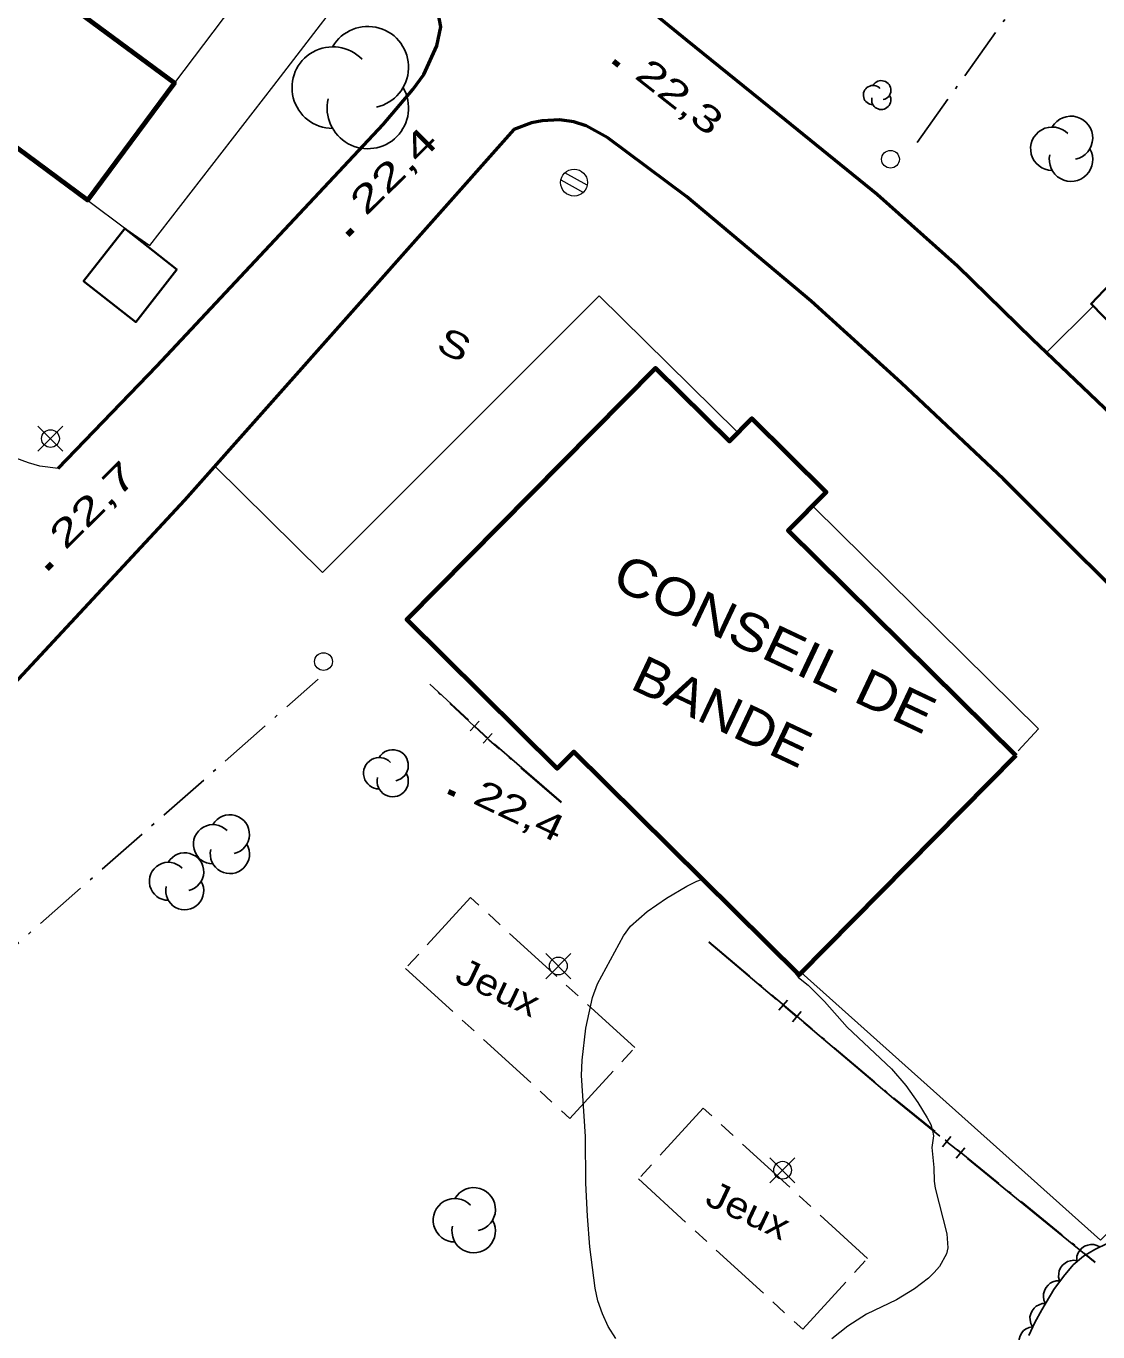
# Model space of a CAD drawing. Extents: x 356765 to 358572, y 5103174 to 5104650.
# Drawn here: x 357350.3 to 357410.7, y 5103910.5 to 5103984 of the extents above; entities that cross this region are included whole.
import ezdxf

# ---------------------------------------------------------------- set-up
doc = ezdxf.new("R2010")
doc.units = 0
doc.header["$LTSCALE"] = 0.6
doc.linetypes.add('DOT_DASHED', pattern=[7.7, 5, -1.2, 0.3, -1.2])
doc.linetypes.add('LONG_DASH_SHORT_DASH', pattern=[9.9, 6, -1.2, 1.5, -1.2])
for name, color, linetype, lineweight in [('19', 7, 'Continuous', 13), ('2', 7, 'Continuous', 13), ('21', 7, 'Continuous', 53), ('22', 7, 'Continuous', 35), ('3', 7, 'Continuous', 140), ('31', 7, 'Continuous', 70), ('36', 7, 'Continuous', 13), ('37', 7, 'Continuous', 13), ('41', 7, 'DOT_DASHED', 25), ('44', 7, 'Continuous', 25), ('52', 7, 'Continuous', 13), ('56', 7, 'LONG_DASH_SHORT_DASH', 13)]:
    doc.layers.add(name, color=color, linetype=linetype, lineweight=lineweight)

msp = doc.modelspace()

# ---------------------------------------------------------------- linework, layer by layer
at = {"layer": '19'}
for points in [[(357366.09, 5103990.89), (357363.59, 5103987.32), (357358.69, 5103980.83)], [(357353.79, 5103974.22), (357355.96, 5103972.61), (357357.3, 5103971.67), (357364.29, 5103980.69), (357369.87, 5103987.94)]]:
    msp.add_lwpolyline(points, dxfattribs=at)
at = {"layer": '2'}
for points in [[(357383.55, 5103910.11), (357383.12, 5103910.8), (357382.79, 5103911.51), (357382.53, 5103912.23), (357382.39, 5103912.96), (357382.09, 5103915.28), (357381.95, 5103917.01), (357381.86, 5103918.86), (357381.84, 5103921.5), (357381.62, 5103924.93), (357381.65, 5103925.8), (357381.86, 5103927.59), (357382.23, 5103929.32), (357382.52, 5103930.09), (357383.98, 5103932.79), (357384.37, 5103933.34), (357385.31, 5103934.17), (357386.4, 5103934.91), (357387.54, 5103935.59), (357388.11, 5103935.88), (357388.43, 5103935.98)], [(357393.24, 5103931.22), (357393.83, 5103930.44), (357394.37, 5103930.01), (357395.29, 5103929.09), (357396.57, 5103927.65), (357399.08, 5103925.3), (357399.87, 5103924.36), (357400.55, 5103923.4), (357401.08, 5103922.54), (357401.28, 5103922.17), (357401.39, 5103921.84), (357401.43, 5103921.53), (357401.34, 5103920.88), (357401.46, 5103919.75), (357401.48, 5103918.98), (357401.53, 5103918.59), (357402.18, 5103916.01), (357402.24, 5103915.23), (357402.16, 5103914.88), (357401.77, 5103914.18), (357401.48, 5103913.84), (357401.16, 5103913.51), (357400.36, 5103912.91), (357399.35, 5103912.3), (357397.66, 5103911.49), (357396.62, 5103910.82), (357395.71, 5103910.09)]]:
    msp.add_lwpolyline(points, dxfattribs=at)
at = {"layer": '21'}
for points in [[(357411.47, 5103962.13), (357406.99, 5103966.4), (357402.78, 5103970.51), (357398.26, 5103974.54), (357393.11, 5103978.72), (357387.52, 5103983.24), (357383.27, 5103986.73), (357379.02, 5103989.76), (357374.86, 5103992.91), (357373.09, 5103994.21), (357372.3, 5103994.86), (357371.77, 5103995.62), (357371.16, 5103996.76), (357370.87, 5103997.36), (357370.85, 5103998.48), (357371.19, 5103999.86), (357371.55, 5104001.22), (357372.08, 5104002.32), (357373.53, 5104004.71), (357384.65, 5104021.01), (357389.81, 5104028.15), (357391.17, 5104030.29), (357394.53, 5104035.9), (357405.69, 5104059.57)], [(357352.14, 5103959.12), (357357.7, 5103964.88), (357370.44, 5103978.49), (357372.11, 5103980.46), (357372.73, 5103981.3), (357373.47, 5103982.92), (357373.7, 5103983.98), (357373.55, 5103984.78), (357373.12, 5103985.46), (357372.11, 5103986.26), (357369.87, 5103987.94), (357369.77, 5103988.01), (357366.09, 5103990.89), (357359.69, 5103995.9), (357351.89, 5104001.55), (357347.69, 5104004.59), (357343.88, 5104007.37), (357327.76, 5104018.17), (357311.85, 5104028.26), (357295.98, 5104037.5), (357292.66, 5104039.2), (357289.45, 5104040.36), (357288.05, 5104040.59), (357286.04, 5104040.8)], [(357414.89, 5103949.01), (357405.38, 5103958.51), (357399.61, 5103963.93), (357394.55, 5103968.54), (357387.53, 5103974.43), (357383.1, 5103977.73), (357381.87, 5103978.4), (357381.18, 5103978.63), (357380.38, 5103978.74), (357379.39, 5103978.7), (357378.8, 5103978.57), (357377.81, 5103978.21), (357359.26, 5103957.33), (357348.65, 5103945.93)]]:
    msp.add_lwpolyline(points, dxfattribs=at)
at = {"layer": '22'}
msp.add_lwpolyline([(357423.16, 5103981.9), (357410.31, 5103968.38), (357412.32, 5103966.32), (357420.81, 5103975.4), (357421.75, 5103974.8), (357423.61, 5103973.87), (357425.06, 5103973.3), (357426.62, 5103972.69), (357427.97, 5103972.19), (357429.1, 5103971.86), (357429.14, 5103973.13)], dxfattribs=at)
at = {"layer": '3'}
for p, q in [((357383.41, 5103982.05), (357383.72, 5103981.8)), ((357368.43, 5103972.28), (357368.71, 5103972.56)), ((357351.5, 5103953.47), (357351.78, 5103953.75)), ((357374.12, 5103940.92), (357374.48, 5103940.75))]:
    msp.add_line(p, q, dxfattribs=at)
at = {"layer": '31'}
for points in [[(357350.25, 5103987.08), (357358.69, 5103980.83), (357353.79, 5103974.22), (357345.35, 5103980.47), (357350.25, 5103987.08)], [(357406.08, 5103942.95), (357393.87, 5103930.59), (357381.18, 5103943.15), (357380.25, 5103942.22), (357371.77, 5103950.61), (357385.78, 5103964.76), (357389.94, 5103960.65), (357391.21, 5103961.93), (357395.4, 5103957.78), (357393.26, 5103955.62), (357406.08, 5103942.95)]]:
    msp.add_lwpolyline(points, close=True, dxfattribs=at)
at = {"layer": '31', "lineweight": 35}
msp.add_lwpolyline([(357355.89, 5103972.62), (357353.57, 5103969.67), (357356.51, 5103967.36), (357358.82, 5103970.32), (357355.89, 5103972.62)], close=True, dxfattribs=at)
at = {"layer": '36'}
for p, q in [((357381.94, 5103975.07), (357380.67, 5103975.77)), ((357380.45, 5103975.37), (357381.72, 5103974.66)), ((357352.41, 5103960.09), (357351, 5103961.5)), ((357351, 5103960.09), (357352.41, 5103961.5)), ((357381.01, 5103930.38), (357379.6, 5103931.79)), ((357379.6, 5103930.38), (357381.01, 5103931.79)), ((357393.63, 5103918.88), (357392.22, 5103920.29)), ((357392.22, 5103918.88), (357393.63, 5103920.29))]:
    msp.add_line(p, q, dxfattribs=at)
for centre, radius in [((357399.0138, 5103976.5271), 0.5), ((357381.1972, 5103975.2148), 0.7588), ((357351.7068, 5103960.7974), 0.5), ((357367.0838, 5103948.2371), 0.5), ((357380.3076, 5103931.0955), 0.5), ((357392.9359, 5103919.5949), 0.5)]:
    msp.add_circle(centre, radius, dxfattribs=at)
at = {"layer": '37', "lineweight": 25}
for p, q in [((357375.24, 5103944.95), (357373.07, 5103946.97)), ((357375.34, 5103944.33), (357375.85, 5103944.88)), ((357376.33, 5103943.92), (357375.6, 5103944.6)), ((357376.07, 5103943.64), (357376.59, 5103944.19)), ((357380.49, 5103940.32), (357376.71, 5103943.59)), ((357388.78, 5103932.44), (357392.6, 5103929.21)), ((357393.22, 5103929.18), (357392.73, 5103928.61)), ((357392.98, 5103928.89), (357393.74, 5103928.24)), ((357393.98, 5103928.53), (357393.5, 5103927.96)), ((357394.13, 5103927.92), (357397.94, 5103924.69)), ((357402.42, 5103921.49), (357401.95, 5103920.91)), ((357402.19, 5103921.2), (357402.97, 5103920.57)), ((357403.2, 5103920.86), (357402.72, 5103920.28)), ((357403.35, 5103920.25), (357407.23, 5103917.09)), ((357407.23, 5103917.09), (357410.54, 5103914.4))]:
    msp.add_line(p, q, dxfattribs=at)
at = {"layer": '37', "linetype": 'DOT_DASHED', "lineweight": 25}
for points in [[(357380.47, 5103940.3), (357376.39, 5103943.83), (357373.05, 5103946.95)], [(357388.79, 5103932.46), (357399.2, 5103923.66), (357410.55, 5103914.42)]]:
    msp.add_lwpolyline(points, dxfattribs=at)
at = {"layer": '37', "lineweight": 25}
msp.add_lwpolyline([(357397.94, 5103924.69), (357399.19, 5103923.64), (357401.8, 5103921.51)], dxfattribs=at)
at = {"layer": '41'}
for points in [[(357422.97, 5104010.09), (357412.98, 5103994.96), (357400.42, 5103977.34)], [(357324.48, 5103910.34), (357347.67, 5103930.44), (357366.79, 5103947.24)]]:
    msp.add_lwpolyline(points, dxfattribs=at)
at = {"layer": '44', "linetype": 'DOT_DASHED'}
msp.add_lwpolyline([(357406.81, 5103910.29), (357407.14, 5103911.01), (357407.54, 5103911.74), (357408.22, 5103912.87), (357408.75, 5103913.61), (357409.31, 5103914.26), (357409.88, 5103914.76), (357410.53, 5103915.13), (357411.26, 5103915.48)], dxfattribs=at)
at = {"layer": '44'}
for points in [[(357409.5, 5103914.54), (357409.51, 5103914.75), (357409.59, 5103914.94), (357409.67, 5103915.08), (357409.79, 5103915.21), (357409.94, 5103915.31), (357410.12, 5103915.38), (357410.28, 5103915.42), (357410.46, 5103915.41), (357410.64, 5103915.36), (357410.8, 5103915.28)], [(357408.54, 5103913.36), (357408.48, 5103913.57), (357408.49, 5103913.77), (357408.52, 5103913.93), (357408.59, 5103914.09), (357408.7, 5103914.24), (357408.85, 5103914.36), (357408.98, 5103914.45), (357409.15, 5103914.5), (357409.34, 5103914.52), (357409.52, 5103914.5)], [(357407.75, 5103912.09), (357407.66, 5103912.28), (357407.63, 5103912.48), (357407.63, 5103912.64), (357407.68, 5103912.81), (357407.76, 5103912.98), (357407.89, 5103913.12), (357408.01, 5103913.23), (357408.16, 5103913.31), (357408.34, 5103913.36), (357408.52, 5103913.37)], [(357407.01, 5103910.78), (357406.92, 5103910.97), (357406.88, 5103911.17), (357406.87, 5103911.33), (357406.92, 5103911.5), (357406.99, 5103911.67), (357407.11, 5103911.82), (357407.22, 5103911.94), (357407.38, 5103912.02), (357407.56, 5103912.08), (357407.73, 5103912.09)], [(357406.47, 5103909.38), (357406.35, 5103909.55), (357406.28, 5103909.75), (357406.25, 5103909.91), (357406.27, 5103910.08), (357406.32, 5103910.26), (357406.42, 5103910.43), (357406.51, 5103910.56), (357406.66, 5103910.66), (357406.82, 5103910.74), (357407, 5103910.78)]]:
    msp.add_lwpolyline(points, dxfattribs=at)
for centre, radius, start, end in [((357369.5787, 5103981.7098), 2.2953, 282.26917, 149.72626), ((357367.6047, 5103980.5621), 2.2953, 44.11537, 269.80396), ((357369.5787, 5103979.4145), 2.2953, 166.93686, 29.62122), ((357398.0303, 5103980.1423), 0.5418, 44.11537, 269.80396), ((357398.4963, 5103980.4132), 0.5418, 282.26917, 149.72626), ((357398.4963, 5103979.8714), 0.5418, 166.93686, 29.62122), ((357408.1289, 5103977.1178), 1.2233, 44.11537, 269.80396), ((357409.1809, 5103977.7294), 1.2233, 282.26917, 149.72626), ((357409.1809, 5103976.5061), 1.2233, 166.93686, 29.62122), ((357370.9786, 5103942.3913), 0.8825, 282.26917, 149.72626), ((357370.2196, 5103941.95), 0.8825, 44.11537, 269.80396), ((357370.9786, 5103941.5088), 0.8825, 166.93686, 29.62122), ((357361.8114, 5103938.5075), 1.1048, 282.26917, 149.72626), ((357360.8613, 5103937.9551), 1.1048, 44.11537, 269.80396), ((357361.8114, 5103937.4027), 1.1048, 166.93686, 29.62122), ((357359.2673, 5103936.3997), 1.0709, 282.26917, 149.72626), ((357358.3463, 5103935.8643), 1.0709, 44.11537, 269.80396), ((357359.2673, 5103935.3289), 1.0709, 166.93686, 29.62122), ((357375.5418, 5103917.3905), 1.2253, 282.26917, 149.72626), ((357374.488, 5103916.7778), 1.2253, 44.11537, 269.80396), ((357375.5418, 5103916.1652), 1.2253, 166.93686, 29.62122)]:
    msp.add_arc(centre, radius, start, end, dxfattribs=at)
at = {"layer": '52'}
msp.add_line((357407.79, 5103965.63), (357410.43, 5103968.26), dxfattribs=at)
for points in [[(357352.14, 5103959.12), (357351.1, 5103959.25), (357350.47, 5103959.43), (357349.76, 5103959.7), (357349.13, 5103959.98), (357348.46, 5103960.29), (357347.92, 5103960.55), (357347.2, 5103960.95), (357346.43, 5103961.48), (357345.57, 5103962.12), (357331.2, 5103972.83)], [(357360.96, 5103959.25), (357367.02, 5103953.25), (357382.6, 5103968.84), (357390.35, 5103961.22)], [(357394.71, 5103956.92), (357407.35, 5103944.46), (357406.2, 5103943.22)], [(357393.99, 5103930.72), (357410.84, 5103915.66), (357428.8, 5103933.96), (357429.27, 5103933.97), (357429.71, 5103933.92), (357430.76, 5103933.99)]]:
    msp.add_lwpolyline(points, dxfattribs=at)
at = {"layer": '56'}
for points in [[(357375.36, 5103934.95), (357371.71, 5103930.96), (357380.96, 5103922.51), (357384.61, 5103926.5)], [(357388.47, 5103923.09), (357384.82, 5103919.1), (357394.07, 5103910.64), (357397.72, 5103914.63)]]:
    msp.add_lwpolyline(points, close=True, dxfattribs=at)

# ---------------------------------------------------------------- texts
at = {"layer": '3'}
for s, rotation, width, p in [('22,3   ', 321.883, 1.4, (357384.54, 5103981.14)), ('22,4   ', 44.619, 1.5, (357369.47, 5103973.29)), ('22,7   ', 44.619, 1.5, (357352.54, 5103954.48)), ('22,4   ', 334.619, 1.35, (357375.42, 5103940.29))]:
    msp.add_text(s, height=1.5, rotation=rotation, dxfattribs=dict(at, width=width)).set_placement(p)
at = {"layer": '31'}
for s, width, p in [('CONSEIL DE', 1.15, (357383.21, 5103952.48)), ('BANDE', 1.1, (357384.28, 5103946.75))]:
    msp.add_text(s, height=2.1, rotation=334.69, dxfattribs=dict(at, width=width)).set_placement(p)
at = {"layer": '52', "width": 1.3}
msp.add_text('S', height=1.5, rotation=334.69, dxfattribs=at).set_placement((357373.35, 5103965.78))
at = {"layer": '56', "width": 1.15}
for p in [(357374.4, 5103930.26), (357388.49, 5103917.7)]:
    msp.add_text('Jeux', height=1.5, rotation=334.72, dxfattribs=at).set_placement(p)

doc.saveas('drawing.dxf')
